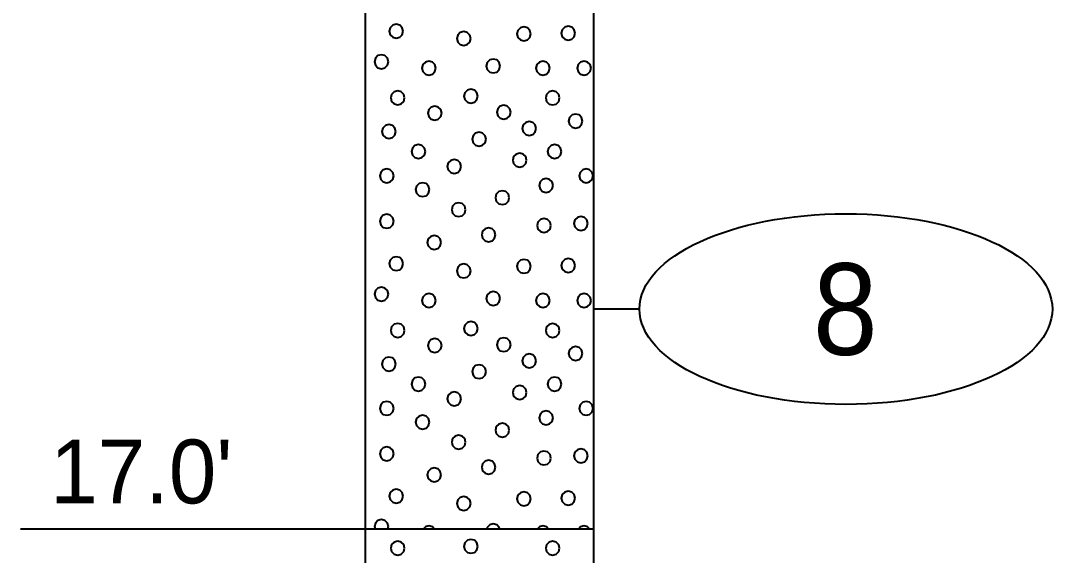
# Model space of a CAD drawing. Extents: x -76 to 974, y -1080 to -735.
# Drawn here: x 11.33 to 22.61, y -785.51 to -779.66 of the extents above; entities that cross this region are included whole.
import ezdxf
from ezdxf.enums import TextEntityAlignment as Align

# ---------------------------------------------------------------- set-up
doc = ezdxf.new("R2010")
doc.units = 0
doc.header["$LTSCALE"] = 0.36
doc.layers.add('27', color=7, linetype='Continuous', lineweight=40)

msp = doc.modelspace()

# ---------------------------------------------------------------- linework, layer by layer
at = {"layer": '27'}
for p, q in [((15.0967, -775.2173), (15.0967, -785.2173)), ((17.5967, -785.2173), (17.5967, -775.2173)), ((18.0967, -782.8173), (17.5967, -782.8173)), ((11.3293, -785.2173), (15.0966, -785.2173)), ((15.0967, -785.2173), (17.5967, -785.2173)), ((15.0967, -785.2173), (15.0967, -789.2173)), ((17.5967, -789.2173), (17.5967, -785.2173))]:
    msp.add_line(p, q, dxfattribs=at)
for points in [[(15.5125, -779.7807), (15.5023, -779.7426), (15.4744, -779.7147), (15.4363, -779.7045), (15.3982, -779.7147), (15.3703, -779.7426), (15.3601, -779.7807), (15.3703, -779.8188), (15.3982, -779.8466), (15.4363, -779.8569), (15.4744, -779.8466), (15.5023, -779.8188)], [(16.2511, -779.8607), (16.2409, -779.8226), (16.213, -779.7948), (16.1749, -779.7845), (16.1368, -779.7948), (16.1089, -779.8226), (16.0987, -779.8607), (16.1089, -779.8988), (16.1368, -779.9267), (16.1749, -779.9369), (16.213, -779.9267), (16.2409, -779.8988)], [(16.9084, -779.8099), (16.8981, -779.7718), (16.8703, -779.7439), (16.8322, -779.7337), (16.7941, -779.7439), (16.7662, -779.7718), (16.756, -779.8099), (16.7662, -779.848), (16.7941, -779.8759), (16.8322, -779.8861), (16.8703, -779.8759), (16.8981, -779.848)], [(17.394, -779.8023), (17.3838, -779.7642), (17.3559, -779.7363), (17.3178, -779.7261), (17.2797, -779.7363), (17.2518, -779.7642), (17.2416, -779.8023), (17.2518, -779.8404), (17.2797, -779.8683), (17.3178, -779.8785), (17.3559, -779.8683), (17.3838, -779.8404)], [(15.351, -780.1137), (15.3408, -780.0756), (15.3129, -780.0477), (15.2748, -780.0375), (15.2367, -780.0477), (15.2089, -780.0756), (15.1986, -780.1137), (15.2089, -780.1518), (15.2367, -780.1797), (15.2748, -780.1899), (15.3129, -780.1797), (15.3408, -780.1518)], [(15.8697, -780.1836), (15.8595, -780.1455), (15.8316, -780.1177), (15.7935, -780.1074), (15.7554, -780.1177), (15.7275, -780.1455), (15.7173, -780.1836), (15.7275, -780.2217), (15.7554, -780.2496), (15.7935, -780.2598), (15.8316, -780.2496), (15.8595, -780.2217)], [(16.574, -780.1608), (16.5638, -780.1227), (16.5359, -780.0948), (16.4978, -780.0846), (16.4597, -780.0948), (16.4318, -780.1227), (16.4216, -780.1608), (16.4318, -780.1989), (16.4597, -780.2268), (16.4978, -780.237), (16.5359, -780.2268), (16.5638, -780.1989)], [(17.1168, -780.1836), (17.1066, -780.1455), (17.0787, -780.1177), (17.0406, -780.1074), (17.0025, -780.1177), (16.9746, -780.1455), (16.9644, -780.1836), (16.9746, -780.2217), (17.0025, -780.2496), (17.0406, -780.2598), (17.0787, -780.2496), (17.1066, -780.2217)], [(17.5669, -780.1836), (17.5567, -780.1455), (17.5288, -780.1177), (17.4907, -780.1074), (17.4526, -780.1177), (17.4247, -780.1455), (17.4145, -780.1836), (17.4247, -780.2217), (17.4526, -780.2496), (17.4907, -780.2598), (17.5288, -780.2496), (17.5567, -780.2217)], [(15.5286, -780.5099), (15.5184, -780.4718), (15.4905, -780.4439), (15.4524, -780.4337), (15.4143, -780.4439), (15.3864, -780.4718), (15.3762, -780.5099), (15.3864, -780.548), (15.4143, -780.5759), (15.4524, -780.5861), (15.4905, -780.5759), (15.5184, -780.548)], [(16.3296, -780.4903), (16.3193, -780.4522), (16.2915, -780.4243), (16.2534, -780.4141), (16.2153, -780.4243), (16.1874, -780.4522), (16.1772, -780.4903), (16.1874, -780.5284), (16.2153, -780.5563), (16.2534, -780.5665), (16.2915, -780.5563), (16.3193, -780.5284)], [(17.2232, -780.51), (17.213, -780.4719), (17.1851, -780.444), (17.147, -780.4338), (17.1089, -780.444), (17.081, -780.4719), (17.0708, -780.51), (17.081, -780.5481), (17.1089, -780.576), (17.147, -780.5862), (17.1851, -780.576), (17.213, -780.5481)], [(15.9335, -780.6752), (15.9233, -780.6371), (15.8954, -780.6092), (15.8573, -780.599), (15.8192, -780.6092), (15.7913, -780.6371), (15.7811, -780.6752), (15.7913, -780.7133), (15.8192, -780.7412), (15.8573, -780.7514), (15.8954, -780.7412), (15.9233, -780.7133)], [(16.6886, -780.6662), (16.6784, -780.6281), (16.6505, -780.6002), (16.6124, -780.59), (16.5743, -780.6002), (16.5464, -780.6281), (16.5362, -780.6662), (16.5464, -780.7043), (16.5743, -780.7322), (16.6124, -780.7424), (16.6505, -780.7322), (16.6784, -780.7043)], [(17.4741, -780.7621), (17.4639, -780.724), (17.436, -780.6961), (17.3979, -780.6859), (17.3598, -780.6961), (17.3319, -780.724), (17.3217, -780.7621), (17.3319, -780.8002), (17.3598, -780.8281), (17.3979, -780.8383), (17.436, -780.8281), (17.4639, -780.8002)], [(15.4324, -780.8778), (15.4222, -780.8397), (15.3943, -780.8118), (15.3562, -780.8016), (15.3181, -780.8118), (15.2902, -780.8397), (15.28, -780.8778), (15.2902, -780.9159), (15.3181, -780.9438), (15.3562, -780.954), (15.3943, -780.9438), (15.4222, -780.9159)], [(16.9668, -780.8434), (16.9566, -780.8053), (16.9287, -780.7774), (16.8906, -780.7672), (16.8525, -780.7774), (16.8246, -780.8053), (16.8144, -780.8434), (16.8246, -780.8815), (16.8525, -780.9094), (16.8906, -780.9196), (16.9287, -780.9094), (16.9566, -780.8815)], [(16.4185, -780.961), (16.4083, -780.9229), (16.3804, -780.895), (16.3423, -780.8848), (16.3042, -780.895), (16.2763, -780.9229), (16.2661, -780.961), (16.2763, -780.9991), (16.3042, -781.027), (16.3423, -781.0372), (16.3804, -781.027), (16.4083, -780.9991)], [(15.7553, -781.0964), (15.7451, -781.0583), (15.7172, -781.0304), (15.6791, -781.0202), (15.641, -781.0304), (15.6131, -781.0583), (15.6029, -781.0964), (15.6131, -781.1345), (15.641, -781.1624), (15.6791, -781.1726), (15.7172, -781.1624), (15.7451, -781.1345)], [(17.244, -781.0964), (17.2338, -781.0583), (17.2059, -781.0304), (17.1678, -781.0202), (17.1297, -781.0304), (17.1018, -781.0583), (17.0916, -781.0964), (17.1018, -781.1345), (17.1297, -781.1624), (17.1678, -781.1726), (17.2059, -781.1624), (17.2338, -781.1345)], [(16.8626, -781.1892), (16.8524, -781.1511), (16.8245, -781.1232), (16.7864, -781.113), (16.7483, -781.1232), (16.7204, -781.1511), (16.7102, -781.1892), (16.7204, -781.2273), (16.7483, -781.2552), (16.7864, -781.2654), (16.8245, -781.2552), (16.8524, -781.2273)], [(15.4095, -781.3621), (15.3993, -781.324), (15.3714, -781.2961), (15.3333, -781.2859), (15.2952, -781.2961), (15.2673, -781.324), (15.2571, -781.3621), (15.2673, -781.4002), (15.2952, -781.4281), (15.3333, -781.4383), (15.3714, -781.4281), (15.3993, -781.4002)], [(16.1469, -781.2579), (16.1367, -781.2198), (16.1088, -781.1919), (16.0707, -781.1817), (16.0326, -781.1919), (16.0047, -781.2198), (15.9945, -781.2579), (16.0047, -781.296), (16.0326, -781.3239), (16.0707, -781.3341), (16.1088, -781.3239), (16.1367, -781.296)], [(17.5898, -781.3621), (17.5795, -781.324), (17.5517, -781.2961), (17.5136, -781.2859), (17.4755, -781.2961), (17.4476, -781.324), (17.4374, -781.3621), (17.4476, -781.4002), (17.4755, -781.4281), (17.5136, -781.4383), (17.5517, -781.4281), (17.5795, -781.4002)], [(17.1512, -781.4664), (17.141, -781.4283), (17.1131, -781.4004), (17.075, -781.3902), (17.0369, -781.4004), (17.009, -781.4283), (16.9988, -781.4664), (17.009, -781.5045), (17.0369, -781.5324), (17.075, -781.5426), (17.1131, -781.5324), (17.141, -781.5045)], [(15.8011, -781.5121), (15.7909, -781.474), (15.763, -781.4461), (15.7249, -781.4359), (15.6868, -781.4461), (15.6589, -781.474), (15.6487, -781.5121), (15.6589, -781.5502), (15.6868, -781.5781), (15.7249, -781.5883), (15.763, -781.5781), (15.7909, -781.5502)], [(16.6732, -781.5998), (16.663, -781.5617), (16.6351, -781.5339), (16.597, -781.5236), (16.5589, -781.5339), (16.531, -781.5617), (16.5208, -781.5998), (16.531, -781.6379), (16.5589, -781.6658), (16.597, -781.676), (16.6351, -781.6658), (16.663, -781.6379)], [(16.1952, -781.7308), (16.185, -781.6927), (16.1571, -781.6648), (16.119, -781.6546), (16.0809, -781.6648), (16.053, -781.6927), (16.0428, -781.7308), (16.053, -781.7689), (16.0809, -781.7968), (16.119, -781.807), (16.1571, -781.7968), (16.185, -781.7689)], [(15.4095, -781.8579), (15.3993, -781.8198), (15.3714, -781.7919), (15.3333, -781.7817), (15.2952, -781.7919), (15.2673, -781.8198), (15.2571, -781.8579), (15.2673, -781.896), (15.2952, -781.9239), (15.3333, -781.9341), (15.3714, -781.9239), (15.3993, -781.896)], [(17.1283, -781.9049), (17.1181, -781.8668), (17.0902, -781.839), (17.0521, -781.8287), (17.014, -781.839), (16.9861, -781.8668), (16.9759, -781.9049), (16.9861, -781.943), (17.014, -781.9709), (17.0521, -781.9811), (17.0902, -781.9709), (17.1181, -781.943)], [(17.5325, -781.8808), (17.5223, -781.8427), (17.4944, -781.8148), (17.4563, -781.8046), (17.4182, -781.8148), (17.3904, -781.8427), (17.3801, -781.8808), (17.3904, -781.9189), (17.4182, -781.9468), (17.4563, -781.957), (17.4944, -781.9468), (17.5223, -781.9189)], [(16.5232, -782.0054), (16.5129, -781.9673), (16.4851, -781.9394), (16.447, -781.9292), (16.4089, -781.9394), (16.381, -781.9673), (16.3708, -782.0054), (16.381, -782.0435), (16.4089, -782.0714), (16.447, -782.0816), (16.4851, -782.0714), (16.5129, -782.0435)], [(15.9282, -782.0893), (15.918, -782.0512), (15.8901, -782.0233), (15.852, -782.0131), (15.8139, -782.0233), (15.786, -782.0512), (15.7758, -782.0893), (15.786, -782.1274), (15.8139, -782.1553), (15.852, -782.1655), (15.8901, -782.1553), (15.918, -782.1274)], [(15.5125, -782.3207), (15.5023, -782.2826), (15.4744, -782.2547), (15.4363, -782.2445), (15.3982, -782.2547), (15.3703, -782.2826), (15.3601, -782.3207), (15.3703, -782.3588), (15.3982, -782.3866), (15.4363, -782.3969), (15.4744, -782.3866), (15.5023, -782.3588)], [(16.9084, -782.3499), (16.8981, -782.3118), (16.8703, -782.2839), (16.8322, -782.2737), (16.7941, -782.2839), (16.7662, -782.3118), (16.756, -782.3499), (16.7662, -782.388), (16.7941, -782.4159), (16.8322, -782.4261), (16.8703, -782.4159), (16.8981, -782.388)], [(17.394, -782.3423), (17.3838, -782.3042), (17.3559, -782.2763), (17.3178, -782.2661), (17.2797, -782.2763), (17.2518, -782.3042), (17.2416, -782.3423), (17.2518, -782.3804), (17.2797, -782.4083), (17.3178, -782.4185), (17.3559, -782.4083), (17.3838, -782.3804)], [(16.2511, -782.4007), (16.2409, -782.3626), (16.213, -782.3348), (16.1749, -782.3245), (16.1368, -782.3348), (16.1089, -782.3626), (16.0987, -782.4007), (16.1089, -782.4388), (16.1368, -782.4667), (16.1749, -782.4769), (16.213, -782.4667), (16.2409, -782.4388)], [(15.351, -782.6537), (15.3408, -782.6156), (15.3129, -782.5877), (15.2748, -782.5775), (15.2367, -782.5877), (15.2089, -782.6156), (15.1986, -782.6537), (15.2089, -782.6918), (15.2367, -782.7197), (15.2748, -782.7299), (15.3129, -782.7197), (15.3408, -782.6918)], [(16.574, -782.7008), (16.5638, -782.6627), (16.5359, -782.6348), (16.4978, -782.6246), (16.4597, -782.6348), (16.4318, -782.6627), (16.4216, -782.7008), (16.4318, -782.7389), (16.4597, -782.7668), (16.4978, -782.777), (16.5359, -782.7668), (16.5638, -782.7389)], [(15.8697, -782.7236), (15.8595, -782.6855), (15.8316, -782.6577), (15.7935, -782.6474), (15.7554, -782.6577), (15.7275, -782.6855), (15.7173, -782.7236), (15.7275, -782.7617), (15.7554, -782.7896), (15.7935, -782.7998), (15.8316, -782.7896), (15.8595, -782.7617)], [(17.1168, -782.7236), (17.1066, -782.6855), (17.0787, -782.6577), (17.0406, -782.6474), (17.0025, -782.6577), (16.9746, -782.6855), (16.9644, -782.7236), (16.9746, -782.7617), (17.0025, -782.7896), (17.0406, -782.7998), (17.0787, -782.7896), (17.1066, -782.7617)], [(17.5669, -782.7236), (17.5567, -782.6855), (17.5288, -782.6577), (17.4907, -782.6474), (17.4526, -782.6577), (17.4247, -782.6855), (17.4145, -782.7236), (17.4247, -782.7617), (17.4526, -782.7896), (17.4907, -782.7998), (17.5288, -782.7896), (17.5567, -782.7617)], [(15.5286, -783.0499), (15.5184, -783.0118), (15.4905, -782.9839), (15.4524, -782.9737), (15.4143, -782.9839), (15.3864, -783.0118), (15.3762, -783.0499), (15.3864, -783.088), (15.4143, -783.1159), (15.4524, -783.1261), (15.4905, -783.1159), (15.5184, -783.088)], [(16.3296, -783.0303), (16.3193, -782.9922), (16.2915, -782.9643), (16.2534, -782.9541), (16.2153, -782.9643), (16.1874, -782.9922), (16.1772, -783.0303), (16.1874, -783.0684), (16.2153, -783.0963), (16.2534, -783.1065), (16.2915, -783.0963), (16.3193, -783.0684)], [(17.2232, -783.05), (17.213, -783.0119), (17.1851, -782.984), (17.147, -782.9738), (17.1089, -782.984), (17.081, -783.0119), (17.0708, -783.05), (17.081, -783.0881), (17.1089, -783.116), (17.147, -783.1262), (17.1851, -783.116), (17.213, -783.0881)], [(15.9335, -783.2152), (15.9233, -783.1771), (15.8954, -783.1492), (15.8573, -783.139), (15.8192, -783.1492), (15.7913, -783.1771), (15.7811, -783.2152), (15.7913, -783.2533), (15.8192, -783.2812), (15.8573, -783.2914), (15.8954, -783.2812), (15.9233, -783.2533)], [(16.6886, -783.2062), (16.6784, -783.1681), (16.6505, -783.1402), (16.6124, -783.13), (16.5743, -783.1402), (16.5464, -783.1681), (16.5362, -783.2062), (16.5464, -783.2443), (16.5743, -783.2722), (16.6124, -783.2824), (16.6505, -783.2722), (16.6784, -783.2443)], [(16.9668, -783.3834), (16.9566, -783.3453), (16.9287, -783.3174), (16.8906, -783.3072), (16.8525, -783.3174), (16.8246, -783.3453), (16.8144, -783.3834), (16.8246, -783.4215), (16.8525, -783.4494), (16.8906, -783.4596), (16.9287, -783.4494), (16.9566, -783.4215)], [(17.4741, -783.3021), (17.4639, -783.264), (17.436, -783.2361), (17.3979, -783.2259), (17.3598, -783.2361), (17.3319, -783.264), (17.3217, -783.3021), (17.3319, -783.3402), (17.3598, -783.3681), (17.3979, -783.3783), (17.436, -783.3681), (17.4639, -783.3402)], [(15.4324, -783.4178), (15.4222, -783.3797), (15.3943, -783.3518), (15.3562, -783.3416), (15.3181, -783.3518), (15.2902, -783.3797), (15.28, -783.4178), (15.2902, -783.4559), (15.3181, -783.4838), (15.3562, -783.494), (15.3943, -783.4838), (15.4222, -783.4559)], [(16.4185, -783.501), (16.4083, -783.4629), (16.3804, -783.435), (16.3423, -783.4248), (16.3042, -783.435), (16.2763, -783.4629), (16.2661, -783.501), (16.2763, -783.5391), (16.3042, -783.567), (16.3423, -783.5772), (16.3804, -783.567), (16.4083, -783.5391)], [(15.7553, -783.6364), (15.7451, -783.5983), (15.7172, -783.5704), (15.6791, -783.5602), (15.641, -783.5704), (15.6131, -783.5983), (15.6029, -783.6364), (15.6131, -783.6745), (15.641, -783.7024), (15.6791, -783.7126), (15.7172, -783.7024), (15.7451, -783.6745)], [(16.8626, -783.7292), (16.8524, -783.6911), (16.8245, -783.6632), (16.7864, -783.653), (16.7483, -783.6632), (16.7204, -783.6911), (16.7102, -783.7292), (16.7204, -783.7673), (16.7483, -783.7952), (16.7864, -783.8054), (16.8245, -783.7952), (16.8524, -783.7673)], [(17.244, -783.6364), (17.2338, -783.5983), (17.2059, -783.5704), (17.1678, -783.5602), (17.1297, -783.5704), (17.1018, -783.5983), (17.0916, -783.6364), (17.1018, -783.6745), (17.1297, -783.7024), (17.1678, -783.7126), (17.2059, -783.7024), (17.2338, -783.6745)], [(16.1469, -783.7979), (16.1367, -783.7598), (16.1088, -783.7319), (16.0707, -783.7217), (16.0326, -783.7319), (16.0047, -783.7598), (15.9945, -783.7979), (16.0047, -783.836), (16.0326, -783.8639), (16.0707, -783.8741), (16.1088, -783.8639), (16.1367, -783.836)], [(15.4095, -783.9021), (15.3993, -783.864), (15.3714, -783.8361), (15.3333, -783.8259), (15.2952, -783.8361), (15.2673, -783.864), (15.2571, -783.9021), (15.2673, -783.9402), (15.2952, -783.9681), (15.3333, -783.9783), (15.3714, -783.9681), (15.3993, -783.9402)], [(17.5898, -783.9021), (17.5795, -783.864), (17.5517, -783.8361), (17.5136, -783.8259), (17.4755, -783.8361), (17.4476, -783.864), (17.4374, -783.9021), (17.4476, -783.9402), (17.4755, -783.9681), (17.5136, -783.9783), (17.5517, -783.9681), (17.5795, -783.9402)], [(15.8011, -784.0521), (15.7909, -784.014), (15.763, -783.9861), (15.7249, -783.9759), (15.6868, -783.9861), (15.6589, -784.014), (15.6487, -784.0521), (15.6589, -784.0902), (15.6868, -784.1181), (15.7249, -784.1283), (15.763, -784.1181), (15.7909, -784.0902)], [(17.1512, -784.0064), (17.141, -783.9683), (17.1131, -783.9404), (17.075, -783.9302), (17.0369, -783.9404), (17.009, -783.9683), (16.9988, -784.0064), (17.009, -784.0445), (17.0369, -784.0724), (17.075, -784.0826), (17.1131, -784.0724), (17.141, -784.0445)], [(16.6732, -784.1398), (16.663, -784.1017), (16.6351, -784.0739), (16.597, -784.0636), (16.5589, -784.0739), (16.531, -784.1017), (16.5208, -784.1398), (16.531, -784.1779), (16.5589, -784.2058), (16.597, -784.216), (16.6351, -784.2058), (16.663, -784.1779)], [(16.1952, -784.2708), (16.185, -784.2327), (16.1571, -784.2048), (16.119, -784.1946), (16.0809, -784.2048), (16.053, -784.2327), (16.0428, -784.2708), (16.053, -784.3089), (16.0809, -784.3368), (16.119, -784.347), (16.1571, -784.3368), (16.185, -784.3089)], [(15.4095, -784.3979), (15.3993, -784.3598), (15.3714, -784.3319), (15.3333, -784.3217), (15.2952, -784.3319), (15.2673, -784.3598), (15.2571, -784.3979), (15.2673, -784.436), (15.2952, -784.4639), (15.3333, -784.4741), (15.3714, -784.4639), (15.3993, -784.436)], [(17.1283, -784.4449), (17.1181, -784.4068), (17.0902, -784.379), (17.0521, -784.3687), (17.014, -784.379), (16.9861, -784.4068), (16.9759, -784.4449), (16.9861, -784.483), (17.014, -784.5109), (17.0521, -784.5211), (17.0902, -784.5109), (17.1181, -784.483)], [(17.5325, -784.4208), (17.5223, -784.3827), (17.4944, -784.3548), (17.4563, -784.3446), (17.4182, -784.3548), (17.3904, -784.3827), (17.3801, -784.4208), (17.3904, -784.4589), (17.4182, -784.4868), (17.4563, -784.497), (17.4944, -784.4868), (17.5223, -784.4589)], [(15.9282, -784.6293), (15.918, -784.5912), (15.8901, -784.5633), (15.852, -784.5531), (15.8139, -784.5633), (15.786, -784.5912), (15.7758, -784.6293), (15.786, -784.6674), (15.8139, -784.6953), (15.852, -784.7055), (15.8901, -784.6953), (15.918, -784.6674)], [(16.5232, -784.5454), (16.5129, -784.5073), (16.4851, -784.4794), (16.447, -784.4692), (16.4089, -784.4794), (16.381, -784.5073), (16.3708, -784.5454), (16.381, -784.5835), (16.4089, -784.6114), (16.447, -784.6216), (16.4851, -784.6114), (16.5129, -784.5835)], [(15.5125, -784.8607), (15.5023, -784.8226), (15.4744, -784.7947), (15.4363, -784.7845), (15.3982, -784.7947), (15.3703, -784.8226), (15.3601, -784.8607), (15.3703, -784.8988), (15.3982, -784.9266), (15.4363, -784.9369), (15.4744, -784.9266), (15.5023, -784.8988)], [(16.2511, -784.9407), (16.2409, -784.9026), (16.213, -784.8748), (16.1749, -784.8645), (16.1368, -784.8748), (16.1089, -784.9026), (16.0987, -784.9407), (16.1089, -784.9788), (16.1368, -785.0067), (16.1749, -785.0169), (16.213, -785.0067), (16.2409, -784.9788)], [(16.9084, -784.8899), (16.8981, -784.8518), (16.8703, -784.8239), (16.8322, -784.8137), (16.7941, -784.8239), (16.7662, -784.8518), (16.756, -784.8899), (16.7662, -784.928), (16.7941, -784.9559), (16.8322, -784.9661), (16.8703, -784.9559), (16.8981, -784.928)], [(17.394, -784.8823), (17.3838, -784.8442), (17.3559, -784.8163), (17.3178, -784.8061), (17.2797, -784.8163), (17.2518, -784.8442), (17.2416, -784.8823), (17.2518, -784.9204), (17.2797, -784.9483), (17.3178, -784.9585), (17.3559, -784.9483), (17.3838, -784.9204)], [(15.351, -785.1937), (15.3408, -785.1556), (15.3129, -785.1277), (15.2748, -785.1175), (15.2367, -785.1277), (15.2089, -785.1556), (15.1986, -785.1937), (15.205, -785.2173), (15.3447, -785.2173)], [(15.8316, -785.1977), (15.7935, -785.1874), (15.7554, -785.1977), (15.7358, -785.2173), (15.8512, -785.2173)], [(16.5638, -785.2027), (16.5359, -785.1748), (16.4978, -785.1646), (16.4597, -785.1748), (16.4318, -785.2027), (16.4279, -785.2173), (16.5677, -785.2173)], [(17.0787, -785.1977), (17.0406, -785.1874), (17.0025, -785.1977), (16.9829, -785.2173), (17.0984, -785.2173)], [(17.5288, -785.1977), (17.4907, -785.1874), (17.4526, -785.1977), (17.4329, -785.2173), (17.5484, -785.2173)], [(16.3296, -785.4103), (16.3193, -785.3722), (16.2915, -785.3443), (16.2534, -785.3341), (16.2153, -785.3443), (16.1874, -785.3722), (16.1772, -785.4103), (16.1874, -785.4484), (16.2153, -785.4763), (16.2534, -785.4865), (16.2915, -785.4763), (16.3193, -785.4484)], [(15.5286, -785.4299), (15.5184, -785.3918), (15.4905, -785.3639), (15.4524, -785.3537), (15.4143, -785.3639), (15.3864, -785.3918), (15.3762, -785.4299), (15.3864, -785.468), (15.4143, -785.4959), (15.4524, -785.5061), (15.4905, -785.4959), (15.5184, -785.468)], [(17.2232, -785.43), (17.213, -785.3919), (17.1851, -785.364), (17.147, -785.3538), (17.1089, -785.364), (17.081, -785.3919), (17.0708, -785.43), (17.081, -785.4681), (17.1089, -785.496), (17.147, -785.5062), (17.1851, -785.496), (17.213, -785.4681)]]:
    msp.add_lwpolyline(points, close=True, dxfattribs=at)
msp.add_ellipse((20.3541, -782.8173), major_axis=(2.2574, 0), ratio=0.461538, dxfattribs=at)

# ---------------------------------------------------------------- texts
at = {"layer": '27', "width": 0.95}
msp.add_text('8', height=1, dxfattribs=at).set_placement((20.347, -783.3172), align=Align.CENTER)
at = {"layer": '27'}
msp.add_text("17.0'", height=0.6976, dxfattribs=at).set_placement((11.6533, -784.9409))

doc.saveas('drawing.dxf')
